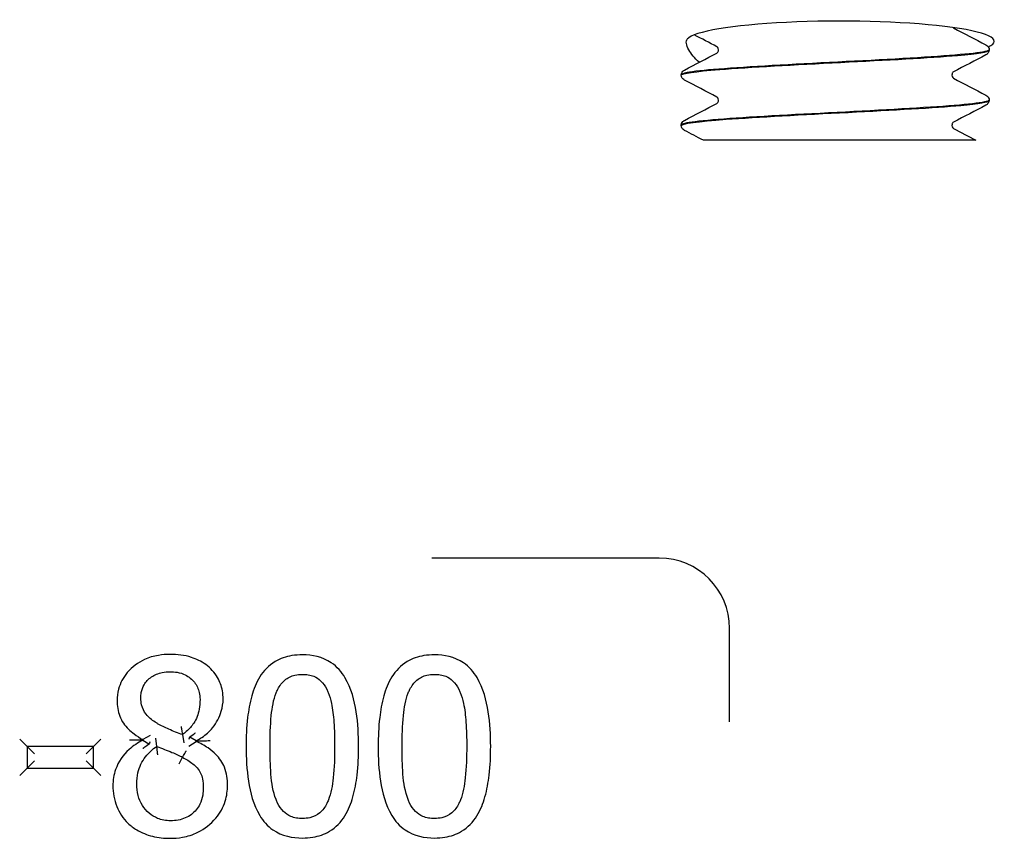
# Model space of a CAD drawing. Header units: inches. Extents: x 36 to 1719, y -84 to 1122.
# Tile 421 of 558: x 1460.8 to 1462.2, y 378.09 to 379.25. Entities that reach past the tile are written whole.
import ezdxf

# ---------------------------------------------------------------- set-up
doc = ezdxf.new("R2010")
doc.units = ezdxf.units.IN
doc.header["$LTSCALE"] = 48
doc.header["$MEASUREMENT"] = 0
doc.layers.add('Visible (ANSI)', color=7, linetype='Continuous', lineweight=30)

msp = doc.modelspace()

# ---------------------------------------------------------------- linework, layer by layer
at = {"layer": 'Visible (ANSI)'}
for p, q in [((1462.18037, 379.20888), (1462.18037, 379.20821)), ((1461.74287, 379.17313), (1461.74287, 379.17246)), ((1462.18037, 379.13738), (1462.18037, 379.13671)), ((1461.74287, 379.10163), (1461.74287, 379.10096)), ((1461.83876, 379.08014), (1461.77434, 379.08014)), ((1461.91448, 379.08014), (1461.83876, 379.08014)), ((1462.00103, 379.08014), (1461.91448, 379.08014)), ((1462.16142, 379.08014), (1462.00103, 379.08014)), ((1461.71162, 378.48639), (1461.38877, 378.48639)), ((1461.81162, 378.25388), (1461.81162, 378.38639)), ((1460.98828, 378.23443), (1460.97786, 378.22844)), ((1461.03439, 378.23553), (1461.03636, 378.22393)), ((1461.04502, 378.23257), (1461.05404, 378.22702)), ((1460.81356, 378.21851), (1460.80314, 378.22893)), ((1460.90817, 378.21851), (1460.81356, 378.21851)), ((1460.81356, 378.21851), (1460.81356, 378.18812)), ((1460.81356, 378.21851), (1460.82398, 378.2081)), ((1460.90817, 378.21851), (1460.89775, 378.2081)), ((1460.90817, 378.21851), (1460.91859, 378.22893)), ((1460.90817, 378.18812), (1460.90817, 378.21851)), ((1460.97786, 378.22844), (1460.97786, 378.22743)), ((1460.9868, 378.22185), (1460.97786, 378.22743)), ((1460.99792, 378.21892), (1460.99675, 378.23064)), ((1461.04362, 378.21935), (1461.05404, 378.22601)), ((1461.05404, 378.22601), (1461.05404, 378.22702)), ((1460.81356, 378.18812), (1460.82398, 378.19854)), ((1460.90817, 378.18812), (1460.89775, 378.19854)), ((1461.02952, 378.19422), (1461.03459, 378.20332)), ((1460.80314, 378.17771), (1460.81356, 378.18812)), ((1460.81356, 378.18812), (1460.90817, 378.18812)), ((1460.90817, 378.18812), (1460.91859, 378.17771))]:
    msp.add_line(p, q, dxfattribs=at)
msp.add_arc((1461.71162, 378.38639), 0.1, 0, 90, dxfattribs=at)
msp.add_ellipse((1461.9688, 379.22069), major_axis=(0.21875, 0), ratio=0.1316525, start_param=6.0040853, end_param=9.3138876, dxfattribs=at)
for points, knots in [([(1462.12902, 379.24029), (1462.1292, 379.24011), (1462.12935, 379.24), (1462.12958, 379.23983), (1462.12964, 379.2398), (1462.12964, 379.2398)], [0.031449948, 0.031449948, 0.031449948, 0.031449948, 0.041633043, 0.041633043, 0.054614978, 0.054614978, 0.054614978, 0.054614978]), ([(1461.76851, 379.1909), (1461.76173, 379.19669), (1461.75674, 379.2029), (1461.74987, 379.21523), (1461.74897, 379.22102), (1461.75139, 379.22387)], [0.70379768, 0.70379768, 0.70379768, 0.70379768, 0.82602783, 0.82602783, 0.97703961, 0.97703961, 0.97703961, 0.97703961]), ([(1461.79582, 379.20855), (1461.79582, 379.20993), (1461.79526, 379.21122), (1461.79433, 379.21251), (1461.79397, 379.21278), (1461.79366, 379.21301), (1461.7936, 379.21304), (1461.7936, 379.21304)], [0, 0, 0, 0, 0.022828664, 0.022828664, 0.041633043, 0.041633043, 0.054614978, 0.054614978, 0.054614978, 0.054614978]), ([(1462.17566, 379.21569), (1462.17644, 379.21528), (1462.17729, 379.21478), (1462.17869, 379.21333), (1462.17919, 379.2127), (1462.18001, 379.21104), (1462.18032, 379.20999), (1462.18037, 379.20891)], [0, 0, 0, 0, 0.028459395, 0.028459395, 0.043235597, 0.043235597, 0.058545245, 0.058545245, 0.058545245, 0.058545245]), ([(1461.74299, 379.17244), (1461.74314, 379.17519), (1461.76257, 379.17793), (1461.79751, 379.18068), (1461.84009, 379.18403), (1461.90486, 379.18738), (1461.96922, 379.19073), (1462.03355, 379.19408), (1462.09621, 379.19743), (1462.13534, 379.20078), (1462.16428, 379.20326), (1462.17993, 379.20574), (1462.18017, 379.20821)], [8.1371759, 8.1371759, 8.1371759, 8.1371759, 8.8619138, 8.8619138, 8.8619138, 9.7450261, 9.7450261, 9.7450261, 10.627867, 10.627867, 10.627867, 11.2810852, 11.2810852, 11.2810852, 11.2810852]), ([(1462.18016, 379.20891), (1462.18029, 379.20799), (1462.1783, 379.20707), (1462.17411, 379.20615), (1462.15892, 379.20283), (1462.11505, 379.1995), (1462.05761, 379.19618), (1462.00027, 379.19286), (1461.9305, 379.18954), (1461.87226, 379.18622), (1461.81412, 379.1829), (1461.76856, 379.17959), (1461.75117, 379.17628), (1461.74567, 379.17523), (1461.74303, 379.17418), (1461.74311, 379.17313)], [-17.5665871, -17.5665871, -17.5665871, -17.5665871, -17.3244424, -17.3244424, -17.3244424, -16.4477493, -16.4477493, -16.4477493, -15.5726718, -15.5726718, -15.5726718, -14.6990684, -14.6990684, -14.6990684, -14.4226778, -14.4226778, -14.4226778, -14.4226778]), ([(1461.7936, 379.20405), (1461.7936, 379.20405), (1461.79384, 379.20415), (1461.7946, 379.20494), (1461.79496, 379.2054), (1461.79559, 379.20673), (1461.79582, 379.20763), (1461.79582, 379.20855)], [0.002645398, 0.002645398, 0.002645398, 0.002645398, 0.027589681, 0.027589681, 0.042171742, 0.042171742, 0.057287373, 0.057287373, 0.057287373, 0.057287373]), ([(1462.18037, 379.20819), (1462.1803, 379.20673), (1462.17976, 379.20536), (1462.17851, 379.20348), (1462.17785, 379.20287), (1462.17669, 379.20198), (1462.17617, 379.20167), (1462.17566, 379.20141)], [0, 0, 0, 0, 0.020588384, 0.020588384, 0.04017257, 0.04017257, 0.058516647, 0.058516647, 0.058516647, 0.058516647]), ([(1461.74287, 379.17316), (1461.74294, 379.17461), (1461.74348, 379.17598), (1461.74473, 379.17786), (1461.74539, 379.17847), (1461.74655, 379.17936), (1461.74707, 379.17967), (1461.74758, 379.17994)], [0, 0, 0, 0, 0.020588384, 0.020588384, 0.04017257, 0.04017257, 0.058516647, 0.058516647, 0.058516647, 0.058516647]), ([(1461.74758, 379.16566), (1461.7468, 379.16607), (1461.74595, 379.16657), (1461.74455, 379.16801), (1461.74405, 379.16865), (1461.74323, 379.1703), (1461.74292, 379.17135), (1461.74287, 379.17244)], [0, 0, 0, 0, 0.028459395, 0.028459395, 0.043235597, 0.043235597, 0.058545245, 0.058545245, 0.058545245, 0.058545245]), ([(1462.12964, 379.17729), (1462.12964, 379.17729), (1462.1294, 379.1772), (1462.12864, 379.1764), (1462.12828, 379.17595), (1462.12765, 379.17462), (1462.12742, 379.17371), (1462.12742, 379.1728)], [0.002645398, 0.002645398, 0.002645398, 0.002645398, 0.027589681, 0.027589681, 0.042171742, 0.042171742, 0.057287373, 0.057287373, 0.057287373, 0.057287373]), ([(1462.12742, 379.1728), (1462.12742, 379.17141), (1462.12798, 379.17012), (1462.12891, 379.16883), (1462.12927, 379.16856), (1462.12958, 379.16833), (1462.12964, 379.1683), (1462.12964, 379.1683)], [0, 0, 0, 0, 0.022828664, 0.022828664, 0.041633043, 0.041633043, 0.054614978, 0.054614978, 0.054614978, 0.054614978]), ([(1461.79582, 379.13705), (1461.79582, 379.13843), (1461.79526, 379.13972), (1461.79433, 379.14101), (1461.79397, 379.14128), (1461.79366, 379.14151), (1461.7936, 379.14154), (1461.7936, 379.14154)], [0, 0, 0, 0, 0.022828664, 0.022828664, 0.041633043, 0.041633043, 0.054614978, 0.054614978, 0.054614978, 0.054614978]), ([(1462.17566, 379.14419), (1462.17644, 379.14378), (1462.17729, 379.14328), (1462.17869, 379.14183), (1462.17919, 379.1412), (1462.18001, 379.13954), (1462.18032, 379.13849), (1462.18037, 379.13741)], [0, 0, 0, 0, 0.028459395, 0.028459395, 0.043235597, 0.043235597, 0.058545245, 0.058545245, 0.058545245, 0.058545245]), ([(1461.74291, 379.10094), (1461.74299, 379.10392), (1461.76619, 379.1069), (1461.8066, 379.10988), (1461.8514, 379.11318), (1461.91653, 379.11648), (1461.9798, 379.11979), (1462.04308, 379.12309), (1462.10333, 379.12639), (1462.14006, 379.12969), (1462.16608, 379.13203), (1462.17987, 379.13437), (1462.18008, 379.13671)], [1.8539906, 1.8539906, 1.8539906, 1.8539906, 2.6394946, 2.6394946, 2.6394946, 3.5103246, 3.5103246, 3.5103246, 4.381086, 4.381086, 4.381086, 4.9978999, 4.9978999, 4.9978999, 4.9978999]), ([(1462.18033, 379.13741), (1462.18037, 379.13708), (1462.18012, 379.13675), (1462.17958, 379.13642), (1462.17418, 379.1331), (1462.1394, 379.12978), (1462.08718, 379.12646), (1462.03513, 379.12316), (1461.96672, 379.11985), (1461.90529, 379.11654), (1461.84327, 379.1132), (1461.78955, 379.10986), (1461.76279, 379.10653), (1461.74972, 379.10489), (1461.74319, 379.10326), (1461.7432, 379.10163)], [-11.2834018, -11.2834018, -11.2834018, -11.2834018, -11.1962178, -11.1962178, -11.1962178, -10.321672, -10.321672, -10.321672, -9.4498406, -9.4498406, -9.4498406, -8.569564, -8.569564, -8.569564, -8.1394925, -8.1394925, -8.1394925, -8.1394925]), ([(1461.7936, 379.13255), (1461.7936, 379.13255), (1461.79384, 379.13265), (1461.7946, 379.13344), (1461.79496, 379.1339), (1461.79559, 379.13523), (1461.79582, 379.13613), (1461.79582, 379.13705)], [0.002645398, 0.002645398, 0.002645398, 0.002645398, 0.027589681, 0.027589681, 0.042171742, 0.042171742, 0.057287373, 0.057287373, 0.057287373, 0.057287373]), ([(1462.18037, 379.13669), (1462.1803, 379.13523), (1462.17976, 379.13386), (1462.17851, 379.13198), (1462.17785, 379.13137), (1462.17669, 379.13048), (1462.17617, 379.13017), (1462.17566, 379.12991)], [0, 0, 0, 0, 0.020588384, 0.020588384, 0.04017257, 0.04017257, 0.058516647, 0.058516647, 0.058516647, 0.058516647]), ([(1461.74287, 379.10166), (1461.74294, 379.10311), (1461.74348, 379.10448), (1461.74473, 379.10636), (1461.74539, 379.10697), (1461.74655, 379.10786), (1461.74707, 379.10817), (1461.74758, 379.10844)], [0, 0, 0, 0, 0.020588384, 0.020588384, 0.04017257, 0.04017257, 0.058516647, 0.058516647, 0.058516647, 0.058516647]), ([(1461.74758, 379.09416), (1461.7468, 379.09457), (1461.74595, 379.09507), (1461.74455, 379.09651), (1461.74405, 379.09715), (1461.74323, 379.0988), (1461.74292, 379.09985), (1461.74287, 379.10094)], [0, 0, 0, 0, 0.028459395, 0.028459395, 0.043235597, 0.043235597, 0.058545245, 0.058545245, 0.058545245, 0.058545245]), ([(1462.12964, 379.10579), (1462.12964, 379.10579), (1462.1294, 379.1057), (1462.12864, 379.1049), (1462.12828, 379.10445), (1462.12765, 379.10312), (1462.12742, 379.10221), (1462.12742, 379.1013)], [0.002645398, 0.002645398, 0.002645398, 0.002645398, 0.027589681, 0.027589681, 0.042171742, 0.042171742, 0.057287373, 0.057287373, 0.057287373, 0.057287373]), ([(1462.12742, 379.1013), (1462.12742, 379.09991), (1462.12798, 379.09862), (1462.12891, 379.09733), (1462.12927, 379.09706), (1462.12958, 379.09683), (1462.12964, 379.0968), (1462.12964, 379.0968)], [0, 0, 0, 0, 0.022828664, 0.022828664, 0.041633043, 0.041633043, 0.054614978, 0.054614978, 0.054614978, 0.054614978]), ([(1461.01696, 378.34959), (1461.01144, 378.34959), (1461.00577, 378.34919), (1460.9934, 378.34708), (1460.98674, 378.34513), (1460.97107, 378.33791), (1460.96269, 378.33166), (1460.95021, 378.31697), (1460.94584, 378.3088), (1460.9422, 378.29472), (1460.9416, 378.28912), (1460.9416, 378.28375)], [-0.24108925, -0.24108925, -0.24108925, -0.24108925, -0.20285247, -0.20285247, -0.15755053, -0.15755053, -0.09071955, -0.09071955, -0.03520387, -0.03520387, 0, 0, 0, 0]), ([(1461.09212, 378.28598), (1461.09212, 378.28989), (1461.09182, 378.29393), (1461.08994, 378.30443), (1461.08768, 378.31083), (1461.07994, 378.32408), (1461.07407, 378.3302), (1461.0611, 378.33971), (1461.05412, 378.34308), (1461.037, 378.34851), (1461.02682, 378.34959), (1461.01696, 378.34959)], [-0.2382608, -0.2382608, -0.2382608, -0.2382608, -0.21252746, -0.21252746, -0.17135413, -0.17135413, -0.11832726, -0.11832726, -0.06910487, -0.06910487, 0, 0, 0, 0]), ([(1461.20477, 378.34898), (1461.19984, 378.34898), (1461.19476, 378.34864), (1461.18154, 378.34646), (1461.17337, 378.34379), (1461.15692, 378.33396), (1461.14959, 378.32617), (1461.14429, 378.31768), (1461.13882, 378.30893), (1461.13539, 378.29977), (1461.1299, 378.28038), (1461.12814, 378.27014), (1461.12531, 378.24617), (1461.12474, 378.23238), (1461.12474, 378.21872)], [-0.39762782, -0.39762782, -0.39762782, -0.39762782, -0.36373585, -0.36373585, -0.30950871, -0.30950871, -0.24393732, -0.24393732, -0.24393732, -0.1766061, -0.1766061, -0.10179305, -0.10179305, 0, 0, 0, 0]), ([(1461.28459, 378.21892), (1461.28459, 378.23507), (1461.28376, 378.25159), (1461.27857, 378.28438), (1461.2745, 378.30106), (1461.26524, 378.31657), (1461.26046, 378.32458), (1461.25395, 378.33211), (1461.23336, 378.34608), (1461.21843, 378.34898), (1461.20477, 378.34898)], [-0.3955508, -0.3955508, -0.3955508, -0.3955508, -0.2754195, -0.2754195, -0.15529321, -0.15529321, -0.15529321, -0.09373364, -0.09373364, 0, 0, 0, 0]), ([(1461.39237, 378.34898), (1461.38744, 378.34898), (1461.38237, 378.34864), (1461.36915, 378.34646), (1461.36097, 378.34379), (1461.34452, 378.33396), (1461.33719, 378.32617), (1461.33189, 378.31768), (1461.32642, 378.30893), (1461.32299, 378.29977), (1461.3175, 378.28038), (1461.31574, 378.27014), (1461.31291, 378.24617), (1461.31234, 378.23238), (1461.31234, 378.21872)], [-0.39762782, -0.39762782, -0.39762782, -0.39762782, -0.36373585, -0.36373585, -0.30950871, -0.30950871, -0.24393732, -0.24393732, -0.24393732, -0.1766061, -0.1766061, -0.10179305, -0.10179305, 0, 0, 0, 0]), ([(1461.47219, 378.21892), (1461.47219, 378.23507), (1461.47136, 378.25159), (1461.46617, 378.28438), (1461.4621, 378.30106), (1461.45284, 378.31657), (1461.44806, 378.32458), (1461.44156, 378.33211), (1461.42096, 378.34608), (1461.40603, 378.34898), (1461.39237, 378.34898)], [-0.3955508, -0.3955508, -0.3955508, -0.3955508, -0.2754195, -0.2754195, -0.15529321, -0.15529321, -0.15529321, -0.09373364, -0.09373364, 0, 0, 0, 0]), ([(1460.97523, 378.2876), (1460.97523, 378.29025), (1460.97544, 378.29286), (1460.9766, 378.29938), (1460.9779, 378.30306), (1460.98235, 378.31077), (1460.98597, 378.31452), (1460.99487, 378.32061), (1461.00007, 378.3227), (1461.00922, 378.32454), (1461.01296, 378.32488), (1461.01676, 378.32488)], [-0.20028425, -0.20028425, -0.20028425, -0.20028425, -0.17595568, -0.17595568, -0.13702996, -0.13702996, -0.08642653, -0.08642653, -0.03353843, -0.03353843, 0, 0, 0, 0]), ([(1461.01676, 378.32488), (1461.02014, 378.32488), (1461.02349, 378.32463), (1461.0309, 378.3234), (1461.03483, 378.32221), (1461.0435, 378.31801), (1461.04787, 378.31438), (1461.05468, 378.30564), (1461.05698, 378.3008), (1461.05895, 378.29236), (1461.0593, 378.289), (1461.0593, 378.28557)], [-0.2062605, -0.2062605, -0.2062605, -0.2062605, -0.17676842, -0.17676842, -0.13805989, -0.13805989, -0.0834994, -0.0834994, -0.03156312, -0.03156312, 0, 0, 0, 0]), ([(1461.16749, 378.29489), (1461.16819, 378.29664), (1461.16895, 378.29834), (1461.17242, 378.30514), (1461.17576, 378.30965), (1461.18389, 378.31657), (1461.18861, 378.31886), (1461.19742, 378.32087), (1461.20106, 378.32123), (1461.20477, 378.32123)], [-0.15519829, -0.15519829, -0.15519829, -0.15519829, -0.13862551, -0.13862551, -0.08628485, -0.08628485, -0.03318648, -0.03318648, 0, 0, 0, 0]), ([(1461.20477, 378.32123), (1461.20759, 378.32123), (1461.21038, 378.32102), (1461.21579, 378.32012), (1461.2184, 378.3194), (1461.22463, 378.31688), (1461.22802, 378.31461), (1461.23428, 378.3085), (1461.23703, 378.30458), (1461.24004, 378.2986), (1461.24077, 378.29697), (1461.24144, 378.2953)], [-0.15345791, -0.15345791, -0.15345791, -0.15345791, -0.12815919, -0.12815919, -0.10190337, -0.10190337, -0.06065975, -0.06065975, -0.01592257, -0.01592257, 0, 0, 0, 0]), ([(1461.35509, 378.29489), (1461.35579, 378.29664), (1461.35655, 378.29834), (1461.36002, 378.30514), (1461.36336, 378.30965), (1461.37149, 378.31657), (1461.37621, 378.31886), (1461.38502, 378.32087), (1461.38866, 378.32123), (1461.39237, 378.32123)], [-0.15519829, -0.15519829, -0.15519829, -0.15519829, -0.13862551, -0.13862551, -0.08628485, -0.08628485, -0.03318648, -0.03318648, 0, 0, 0, 0]), ([(1461.39237, 378.32123), (1461.39519, 378.32123), (1461.39798, 378.32102), (1461.40339, 378.32012), (1461.406, 378.3194), (1461.41223, 378.31688), (1461.41562, 378.31461), (1461.42188, 378.3085), (1461.42463, 378.30458), (1461.42764, 378.2986), (1461.42837, 378.29697), (1461.42904, 378.2953)], [-0.15345791, -0.15345791, -0.15345791, -0.15345791, -0.12815919, -0.12815919, -0.10190337, -0.10190337, -0.06065975, -0.06065975, -0.01592257, -0.01592257, 0, 0, 0, 0]), ([(1461.15878, 378.21872), (1461.15878, 378.23347), (1461.15924, 378.24821), (1461.1606, 378.26268), (1461.16166, 378.274), (1461.16366, 378.28523), (1461.16749, 378.29489)], [-0.20539702, -0.20539702, -0.20539702, -0.20539702, -0.0911634, -0.0911634, -0.0911634, 0, 0, 0, 0]), ([(1461.24144, 378.2953), (1461.24334, 378.2905), (1461.24481, 378.28535), (1461.24779, 378.27147), (1461.24877, 378.26251), (1461.25026, 378.24202), (1461.25055, 378.23048), (1461.25055, 378.21892)], [-0.20607527, -0.20607527, -0.20607527, -0.20607527, -0.16123509, -0.16123509, -0.08949082, -0.08949082, 0, 0, 0, 0]), ([(1461.34638, 378.21872), (1461.34638, 378.23347), (1461.34685, 378.24821), (1461.3482, 378.26268), (1461.34926, 378.274), (1461.35126, 378.28523), (1461.35509, 378.29489)], [-0.20539702, -0.20539702, -0.20539702, -0.20539702, -0.0911634, -0.0911634, -0.0911634, 0, 0, 0, 0]), ([(1461.42904, 378.2953), (1461.43094, 378.2905), (1461.43241, 378.28535), (1461.43539, 378.27147), (1461.43637, 378.26251), (1461.43786, 378.24202), (1461.43815, 378.23048), (1461.43815, 378.21892)], [-0.20607527, -0.20607527, -0.20607527, -0.20607527, -0.16123509, -0.16123509, -0.08949082, -0.08949082, 0, 0, 0, 0]), ([(1460.9416, 378.28375), (1460.9416, 378.28011), (1460.94184, 378.27633), (1460.9436, 378.2655), (1460.9461, 378.25825), (1460.95051, 378.25194), (1460.95491, 378.24564), (1460.96018, 378.24076), (1460.96963, 378.23351), (1460.97373, 378.23084), (1460.97786, 378.22844)], [-0.14919736, -0.14919736, -0.14919736, -0.14919736, -0.12498855, -0.12498855, -0.08048513, -0.08048513, -0.08048513, -0.03367511, -0.03367511, 0, 0, 0, 0]), ([(1460.99913, 378.25113), (1460.99791, 378.25184), (1460.99671, 378.25257), (1460.99058, 378.25655), (1460.98623, 378.26024), (1460.97959, 378.26849), (1460.97748, 378.2728), (1460.97557, 378.28089), (1460.97523, 378.28421), (1460.97523, 378.2876)], [-0.14393342, -0.14393342, -0.14393342, -0.14393342, -0.13185082, -0.13185082, -0.08070178, -0.08070178, -0.03103914, -0.03103914, 0, 0, 0, 0]), ([(1461.0593, 378.28557), (1461.0593, 378.28082), (1461.05892, 378.27609), (1461.05672, 378.26424), (1461.05435, 378.25764), (1461.04756, 378.24757), (1461.0439, 378.24362), (1461.03807, 378.23845), (1461.03626, 378.23696), (1461.03439, 378.23553)], [-0.17159567, -0.17159567, -0.17159567, -0.17159567, -0.13119161, -0.13119161, -0.06654511, -0.06654511, -0.01972886, -0.01972886, 0, 0, 0, 0]), ([(1461.05404, 378.22702), (1461.05673, 378.22838), (1461.05939, 378.22991), (1461.06762, 378.23537), (1461.07282, 378.23999), (1461.08284, 378.25243), (1461.08695, 378.26023), (1461.09121, 378.27439), (1461.09212, 378.28022), (1461.09212, 378.28598)], [-0.15744253, -0.15744253, -0.15744253, -0.15744253, -0.13731944, -0.13731944, -0.09338685, -0.09338685, -0.03591802, -0.03591802, 0, 0, 0, 0]), ([(1461.03439, 378.23553), (1461.03115, 378.23659), (1461.0279, 378.23779), (1461.02141, 378.24042), (1461.01816, 378.24184), (1461.01494, 378.24333), (1461.01219, 378.2446), (1461.00947, 378.24588), (1461.00413, 378.24848), (1461.00148, 378.24982), (1460.99913, 378.25113)], [-0.10316194, -0.10316194, -0.10316194, -0.10316194, -0.07498611, -0.07498611, -0.04681028, -0.04681028, -0.04681028, -0.02340514, -0.02340514, 0, 0, 0, 0]), ([(1461.03234, 378.24729), (1461.03234, 378.24726), (1461.03235, 378.24723), (1461.03253, 378.24625), (1461.0327, 378.24529), (1461.03302, 378.24344), (1461.03318, 378.24255), (1461.03355, 378.24041), (1461.03375, 378.23924), (1461.03407, 378.23739), (1461.03419, 378.23669), (1461.03435, 378.23577), (1461.03439, 378.23553), (1461.03439, 378.23553)], [-0.044688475, -0.044688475, -0.044688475, -0.044688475, -0.044465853, -0.044465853, -0.037097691, -0.037097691, -0.029877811, -0.029877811, -0.018940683, -0.018940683, -0.009212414, -0.009212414, 0, 0, 0, 0]), ([(1461.04362, 378.22955), (1461.04365, 378.22961), (1461.04367, 378.22966), (1461.04414, 378.23066), (1461.04459, 378.23161), (1461.04502, 378.23257)], [-0.0004459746, -0.0004459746, -0.0004459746, -0.0004459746, 0, 0, 0.0079917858, 0.0079917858, 0.0079917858, 0.0079917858]), ([(1461.04502, 378.23257), (1461.04974, 378.23573), (1461.05219, 378.23768), (1461.05277, 378.23814), (1461.05284, 378.2382), (1461.05291, 378.23826)], [-0.0049383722, -0.0049383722, -0.0049383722, -0.0049383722, 0, 0, 0.000690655, 0.000690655, 0.000690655, 0.000690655]), ([(1460.97786, 378.22743), (1460.97111, 378.22412), (1460.96447, 378.2199), (1460.95, 378.20695), (1460.94319, 378.19692), (1460.93674, 378.17848), (1460.93552, 378.17058), (1460.93552, 378.163)], [-0.17644554, -0.17644554, -0.17644554, -0.17644554, -0.12506903, -0.12506903, -0.04977316, -0.04977316, 0, 0, 0, 0]), ([(1460.95916, 378.22841), (1460.95921, 378.22841), (1460.95925, 378.22841), (1460.96254, 378.22835), (1460.96589, 378.22828), (1460.97127, 378.22814), (1460.97336, 378.22808), (1460.97573, 378.228), (1460.97642, 378.22798), (1460.97701, 378.22795)], [-0.000323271, -0.000323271, -0.000323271, -0.000323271, 0, 0, 0.024747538, 0.024747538, 0.043496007, 0.043496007, 0.051596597, 0.051596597, 0.051596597, 0.051596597]), ([(1460.96935, 378.16543), (1460.96935, 378.17089), (1460.96992, 378.17633), (1460.97311, 378.18981), (1460.97678, 378.1975), (1460.98636, 378.20995), (1460.99177, 378.21485), (1460.99792, 378.21892)], [-0.18604928, -0.18604928, -0.18604928, -0.18604928, -0.13907807, -0.13907807, -0.06392413, -0.06392413, 0, 0, 0, 0]), ([(1460.97786, 378.22844), (1460.97786, 378.22844), (1460.97766, 378.22832), (1460.97719, 378.22806), (1460.97711, 378.22801), (1460.97701, 378.22795)], [0, 0, 0, 0, 0.009031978, 0.009031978, 0.01088713, 0.01088713, 0.01088713, 0.01088713]), ([(1460.97701, 378.22795), (1460.97718, 378.22785), (1460.97733, 378.22776), (1460.97772, 378.22752), (1460.97786, 378.22743), (1460.97786, 378.22743)], [0.004463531, 0.004463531, 0.004463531, 0.004463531, 0.007781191, 0.007781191, 0.015368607, 0.015368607, 0.015368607, 0.015368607]), ([(1460.9868, 378.22185), (1460.98191, 378.21873), (1460.97906, 378.21653), (1460.97829, 378.21593), (1460.97821, 378.21587), (1460.97814, 378.21581)], [-0.0067344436, -0.0067344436, -0.0067344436, -0.0067344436, 0, 0, 0.0007386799, 0.0007386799, 0.0007386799, 0.0007386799]), ([(1460.98828, 378.22487), (1460.98825, 378.22482), (1460.98823, 378.22477), (1460.98773, 378.22377), (1460.98726, 378.22281), (1460.9868, 378.22185)], [-0.0004266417, -0.0004266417, -0.0004266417, -0.0004266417, 0, 0, 0.0080980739, 0.0080980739, 0.0080980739, 0.0080980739]), ([(1460.99935, 378.2071), (1460.99934, 378.20713), (1460.99934, 378.20716), (1460.9992, 378.20814), (1460.99906, 378.2091), (1460.99882, 378.21095), (1460.99871, 378.21185), (1460.99845, 378.21399), (1460.99831, 378.21518), (1460.99811, 378.21705), (1460.99804, 378.21775), (1460.99794, 378.21868), (1460.99792, 378.21892), (1460.99792, 378.21892)], [-0.044621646, -0.044621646, -0.044621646, -0.044621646, -0.044400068, -0.044400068, -0.03707356, -0.03707356, -0.02988243, -0.02988243, -0.01893434, -0.01893434, -0.009203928, -0.009203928, 0, 0, 0, 0]), ([(1460.99792, 378.21892), (1461.00149, 378.21747), (1461.00506, 378.21602), (1461.01221, 378.21315), (1461.0158, 378.21172), (1461.01939, 378.21031), (1461.02209, 378.20925), (1461.02476, 378.20814), (1461.02988, 378.20582), (1461.03235, 378.2046), (1461.03459, 378.20332)], [-0.1047588, -0.1047588, -0.1047588, -0.1047588, -0.0755253, -0.0755253, -0.0462918, -0.0462918, -0.0462918, -0.0231459, -0.0231459, 0, 0, 0, 0]), ([(1461.05404, 378.22702), (1461.05404, 378.22702), (1461.05423, 378.2269), (1461.05468, 378.22663), (1461.05476, 378.22658), (1461.05485, 378.22653)], [-0.044899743, -0.044899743, -0.044899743, -0.044899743, -0.035977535, -0.035977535, -0.03420007, -0.03420007, -0.03420007, -0.03420007]), ([(1461.05404, 378.22601), (1461.05404, 378.22601), (1461.05418, 378.2261), (1461.05456, 378.22634), (1461.05469, 378.22643), (1461.05485, 378.22653)], [0, 0, 0, 0, 0.007479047, 0.007479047, 0.010647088, 0.010647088, 0.010647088, 0.010647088]), ([(1461.0984, 378.16361), (1461.0984, 378.16775), (1461.09814, 378.17203), (1461.09677, 378.18063), (1461.09568, 378.18495), (1461.09133, 378.19595), (1461.08678, 378.20236), (1461.07843, 378.2108), (1461.07464, 378.21387), (1461.06533, 378.22033), (1461.05971, 378.22338), (1461.05404, 378.22601)], [-0.17675386, -0.17675386, -0.17675386, -0.17675386, -0.14867142, -0.14867142, -0.12078849, -0.12078849, -0.0760162, -0.0760162, -0.04400779, -0.04400779, 0, 0, 0, 0]), ([(1461.05485, 378.22653), (1461.05548, 378.22654), (1461.05621, 378.22655), (1461.05875, 378.22661), (1461.06104, 378.22667), (1461.0667, 378.22687), (1461.07014, 378.22703), (1461.07349, 378.2272), (1461.07353, 378.2272), (1461.07358, 378.2272)], [0.002128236, 0.002128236, 0.002128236, 0.002128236, 0.008988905, 0.008988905, 0.025521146, 0.025521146, 0.046099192, 0.046099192, 0.046368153, 0.046368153, 0.046368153, 0.046368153]), ([(1461.12474, 378.21872), (1461.12474, 378.20253), (1461.12556, 378.18597), (1461.1307, 378.15309), (1461.1347, 378.13634), (1461.14409, 378.12076), (1461.14877, 378.113), (1461.15509, 378.10571), (1461.1756, 378.0916), (1461.19084, 378.08865), (1461.20477, 378.08865)], [-0.39636224, -0.39636224, -0.39636224, -0.39636224, -0.27588328, -0.27588328, -0.15540931, -0.15540931, -0.15540931, -0.09572801, -0.09572801, 0, 0, 0, 0]), ([(1461.16729, 378.14335), (1461.16302, 378.15452), (1461.16096, 378.16668), (1461.15904, 378.1924), (1461.15878, 378.20555), (1461.15878, 378.21872)], [-0.2030371, -0.2030371, -0.2030371, -0.2030371, -0.10151855, -0.10151855, 0, 0, 0, 0]), ([(1461.20477, 378.08865), (1461.20964, 378.08865), (1461.21467, 378.08899), (1461.22776, 378.09116), (1461.23584, 378.09381), (1461.25233, 378.10366), (1461.25971, 378.11157), (1461.26504, 378.12015), (1461.27043, 378.12884), (1461.27385, 378.13791), (1461.27941, 378.15739), (1461.28121, 378.16778), (1461.28403, 378.19176), (1461.28459, 378.2054), (1461.28459, 378.21892)], [-0.3969343, -0.3969343, -0.3969343, -0.3969343, -0.36344063, -0.36344063, -0.30985076, -0.30985076, -0.24348635, -0.24348635, -0.24348635, -0.17661505, -0.17661505, -0.10067261, -0.10067261, 0, 0, 0, 0]), ([(1461.25055, 378.21892), (1461.25055, 378.20385), (1461.25009, 378.1888), (1461.24853, 378.17415), (1461.24735, 378.16312), (1461.24535, 378.15217), (1461.24164, 378.14274)], [-0.20539024, -0.20539024, -0.20539024, -0.20539024, -0.08874744, -0.08874744, -0.08874744, 0, 0, 0, 0]), ([(1461.31234, 378.21872), (1461.31234, 378.20253), (1461.31316, 378.18597), (1461.3183, 378.15309), (1461.3223, 378.13634), (1461.33169, 378.12076), (1461.33637, 378.113), (1461.34269, 378.10571), (1461.36321, 378.0916), (1461.37844, 378.08865), (1461.39237, 378.08865)], [-0.39636224, -0.39636224, -0.39636224, -0.39636224, -0.27588328, -0.27588328, -0.15540931, -0.15540931, -0.15540931, -0.09572801, -0.09572801, 0, 0, 0, 0]), ([(1461.35489, 378.14335), (1461.35062, 378.15452), (1461.34857, 378.16668), (1461.34664, 378.1924), (1461.34638, 378.20555), (1461.34638, 378.21872)], [-0.2030371, -0.2030371, -0.2030371, -0.2030371, -0.10151855, -0.10151855, 0, 0, 0, 0]), ([(1461.39237, 378.08865), (1461.39725, 378.08865), (1461.40227, 378.08899), (1461.41536, 378.09116), (1461.42344, 378.09381), (1461.43993, 378.10366), (1461.44731, 378.11157), (1461.45264, 378.12015), (1461.45803, 378.12884), (1461.46146, 378.13791), (1461.46701, 378.15739), (1461.46881, 378.16778), (1461.47163, 378.19176), (1461.47219, 378.2054), (1461.47219, 378.21892)], [-0.3969343, -0.3969343, -0.3969343, -0.3969343, -0.36344063, -0.36344063, -0.30985076, -0.30985076, -0.24348635, -0.24348635, -0.24348635, -0.17661505, -0.17661505, -0.10067261, -0.10067261, 0, 0, 0, 0]), ([(1461.43815, 378.21892), (1461.43815, 378.20385), (1461.43769, 378.1888), (1461.43613, 378.17415), (1461.43495, 378.16312), (1461.43295, 378.15217), (1461.42924, 378.14274)], [-0.20539024, -0.20539024, -0.20539024, -0.20539024, -0.08874744, -0.08874744, -0.08874744, 0, 0, 0, 0]), ([(1461.03459, 378.20332), (1461.03459, 378.20332), (1461.03472, 378.20355), (1461.03522, 378.20445), (1461.03558, 378.20511), (1461.03651, 378.20678), (1461.03706, 378.20777), (1461.03798, 378.20942), (1461.03831, 378.21001), (1461.03881, 378.21091), (1461.03898, 378.21121), (1461.03923, 378.21167), (1461.03932, 378.21183), (1461.03947, 378.21211), (1461.03954, 378.21223), (1461.03962, 378.21238), (1461.03964, 378.2124), (1461.03965, 378.21242)], [-0.04147151, -0.04147151, -0.04147151, -0.04147151, -0.031136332, -0.031136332, -0.020800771, -0.020800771, -0.010464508, -0.010464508, -0.005125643, -0.005125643, -0.002449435, -0.002449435, -0.001094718, -0.001094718, 0, 0, 0.000192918, 0.000192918, 0.000192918, 0.000192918]), ([(1461.03459, 378.20332), (1461.0371, 378.20196), (1461.03955, 378.20054), (1461.04707, 378.19579), (1461.0518, 378.19216), (1461.05923, 378.18379), (1461.06154, 378.1787), (1461.06362, 378.16873), (1461.06396, 378.16458), (1461.06396, 378.16037)], [-0.16889715, -0.16889715, -0.16889715, -0.16889715, -0.14560596, -0.14560596, -0.0945362, -0.0945362, -0.03636008, -0.03636008, 0, 0, 0, 0]), ([(1460.93552, 378.163), (1460.93552, 378.1532), (1460.93729, 378.14294), (1460.94099, 378.13363), (1460.94451, 378.12477), (1460.95007, 378.11638), (1460.95699, 378.10972)], [-0.12818083, -0.12818083, -0.12818083, -0.12818083, -0.06222407, -0.06222407, -0.06222407, 0, 0, 0, 0]), ([(1461.01737, 378.11317), (1461.01094, 378.11317), (1461.00464, 378.11429), (1460.99043, 378.12018), (1460.98284, 378.12681), (1460.97194, 378.14375), (1460.96935, 378.15432), (1460.96935, 378.16543)], [-0.24211946, -0.24211946, -0.24211946, -0.24211946, -0.18433658, -0.18433658, -0.09638448, -0.09638448, 0, 0, 0, 0]), ([(1461.01696, 378.08825), (1461.02265, 378.08825), (1461.0285, 378.08868), (1461.0418, 378.09104), (1461.04919, 378.09336), (1461.06599, 378.10163), (1461.07465, 378.10847), (1461.08769, 378.1239), (1461.09238, 378.13221), (1461.09743, 378.14846), (1461.0984, 378.15621), (1461.0984, 378.16361)], [-0.27146787, -0.27146787, -0.27146787, -0.27146787, -0.23213286, -0.23213286, -0.18138429, -0.18138429, -0.10931742, -0.10931742, -0.04973135, -0.04973135, 0, 0, 0, 0]), ([(1461.06396, 378.16037), (1461.06396, 378.15672), (1461.06369, 378.15309), (1461.06231, 378.14496), (1461.06095, 378.14061), (1461.05619, 378.131), (1461.05213, 378.12611), (1461.04172, 378.11812), (1461.03528, 378.11541), (1461.02477, 378.11347), (1461.0211, 378.11317), (1461.01737, 378.11317)], [-0.23080417, -0.23080417, -0.23080417, -0.23080417, -0.19912439, -0.19912439, -0.15681606, -0.15681606, -0.09762557, -0.09762557, -0.03265509, -0.03265509, 0, 0, 0, 0]), ([(1461.20477, 378.11641), (1461.20189, 378.11641), (1461.19905, 378.11661), (1461.19345, 378.11755), (1461.19071, 378.1183), (1461.18426, 378.12097), (1461.18079, 378.12336), (1461.17441, 378.12975), (1461.17164, 378.13381), (1461.16866, 378.13992), (1461.16794, 378.14161), (1461.16729, 378.14335)], [-0.1574704, -0.1574704, -0.1574704, -0.1574704, -0.13181294, -0.13181294, -0.10432668, -0.10432668, -0.0618117, -0.0618117, -0.01648612, -0.01648612, 0, 0, 0, 0]), ([(1461.24164, 378.14274), (1461.24098, 378.14104), (1461.24027, 378.13939), (1461.23689, 378.13253), (1461.23353, 378.12794), (1461.2254, 378.12104), (1461.2207, 378.11877), (1461.21201, 378.11676), (1461.20842, 378.11641), (1461.20477, 378.11641)], [-0.15478626, -0.15478626, -0.15478626, -0.15478626, -0.13870733, -0.13870733, -0.08539549, -0.08539549, -0.03284442, -0.03284442, 0, 0, 0, 0]), ([(1461.39237, 378.11641), (1461.38949, 378.11641), (1461.38665, 378.11661), (1461.38105, 378.11755), (1461.37831, 378.1183), (1461.37186, 378.12097), (1461.36839, 378.12336), (1461.36201, 378.12975), (1461.35924, 378.13381), (1461.35626, 378.13992), (1461.35554, 378.14161), (1461.35489, 378.14335)], [-0.1574704, -0.1574704, -0.1574704, -0.1574704, -0.13181294, -0.13181294, -0.10432668, -0.10432668, -0.0618117, -0.0618117, -0.01648612, -0.01648612, 0, 0, 0, 0]), ([(1461.42924, 378.14274), (1461.42859, 378.14104), (1461.42787, 378.13939), (1461.42449, 378.13253), (1461.42113, 378.12794), (1461.413, 378.12104), (1461.4083, 378.11877), (1461.39961, 378.11676), (1461.39602, 378.11641), (1461.39237, 378.11641)], [-0.15478626, -0.15478626, -0.15478626, -0.15478626, -0.13870733, -0.13870733, -0.08539549, -0.08539549, -0.03284442, -0.03284442, 0, 0, 0, 0]), ([(1460.95699, 378.10972), (1460.96072, 378.10613), (1460.96491, 378.10296), (1460.97639, 378.09606), (1460.9839, 378.09312), (1461.00005, 378.08909), (1461.00866, 378.08825), (1461.01696, 378.08825)], [-0.14467036, -0.14467036, -0.14467036, -0.14467036, -0.11132771, -0.11132771, -0.05797947, -0.05797947, 0, 0, 0, 0])]:
    msp.add_open_spline(points, degree=3, knots=knots, dxfattribs=at)
for points in [[(1462.12963, 379.23981), (1462.14497, 379.23176), (1462.16032, 379.22372), (1462.17566, 379.21569)], [(1461.79361, 379.21304), (1461.7829, 379.21866), (1461.77219, 379.22427), (1461.76148, 379.22988)], [(1461.74758, 379.17994), (1461.76292, 379.18797), (1461.77827, 379.19601), (1461.79361, 379.20406)], [(1462.17566, 379.20141), (1462.16032, 379.19338), (1462.14497, 379.18534), (1462.12963, 379.17729)], [(1461.79361, 379.14154), (1461.77827, 379.14959), (1461.76292, 379.15763), (1461.74758, 379.16566)], [(1462.12963, 379.16831), (1462.14497, 379.16026), (1462.16032, 379.15222), (1462.17566, 379.14419)], [(1461.74758, 379.10844), (1461.76292, 379.11647), (1461.77827, 379.12451), (1461.79361, 379.13256)], [(1462.17566, 379.12991), (1462.16032, 379.12188), (1462.14497, 379.11384), (1462.12963, 379.10579)], [(1461.77434, 379.08014), (1461.76542, 379.08482), (1461.7565, 379.08949), (1461.74758, 379.09416)], [(1462.12963, 379.09681), (1462.14023, 379.09125), (1462.15082, 379.08569), (1462.16142, 379.08014)]]:
    msp.add_open_spline(points, degree=3, dxfattribs=at)

doc.saveas('drawing.dxf')
